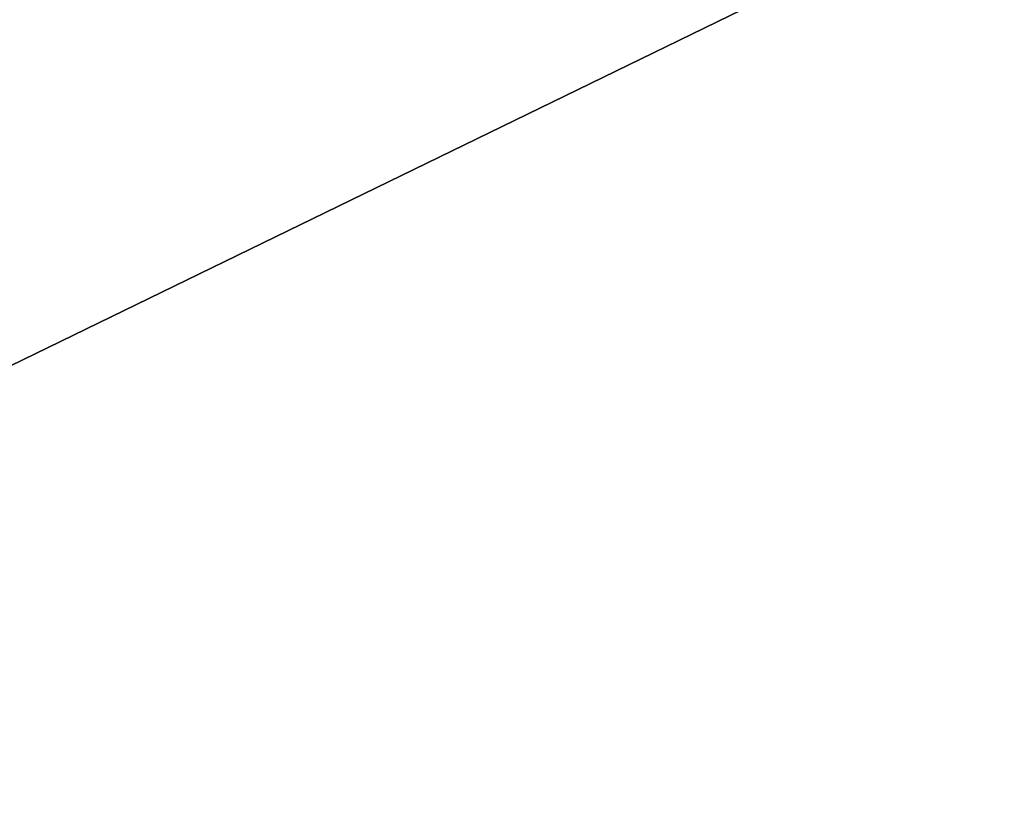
# Model space of a CAD drawing. Extents: x -250 to 250, y -697 to 625.
# Tile 660 of 1056: x -153.438 to -153.037, y 546.647 to 546.965. Entities that reach past the tile are written whole.
import ezdxf

# ---------------------------------------------------------------- set-up
doc = ezdxf.new("R2010")
doc.units = 0
doc.header["$LTSCALE"] = 25.405557
for name, color, linetype in [('1247', 7, 'CONTINUOUS'), ('1248', 7, 'CONTINUOUS'), ('1249', 7, 'CONTINUOUS'), ('1267', 7, 'CONTINUOUS'), ('2122', 7, 'CONTINUOUS'), ('2131', 7, 'CONTINUOUS'), ('278', 7, 'CONTINUOUS')]:
    doc.layers.add(name, color=color, linetype=linetype)

msp = doc.modelspace()

# ---------------------------------------------------------------- linework, layer by layer
at = {"layer": '1247', "color": 7, "linetype": 'CONTINUOUS'}
for points in [[(-150, 549.4, 68.65), (-157.82212, 545.96474, 68.65), (-150, 547.85832, 68.65), (-150, 549.4, 68.65)], [(-150, 547.85832, 68.65), (-157.82212, 545.96474, 68.65), (-157.89246, 543.83417, 68.65), (-150, 547.85832, 68.65)]]:
    msp.add_3dface(points, dxfattribs=at)
at = {"layer": '1248', "color": 7, "linetype": 'CONTINUOUS'}
msp.add_3dface([(-157.80117, 544.70147, 15.65), (-150, 548.5, 15.65), (-150, 545.6, 15.65), (-157.80117, 544.70147, 15.65)], dxfattribs=at)
at = {"layer": '1249', "color": 7, "linetype": 'CONTINUOUS'}
msp.add_3dface([(-157.89143, 546.03703, 68.55), (-150, 549.5, 68.55), (-155.14908, 548.09874, 51.65), (-157.89143, 546.03703, 68.55)], dxfattribs=at)
at = {"layer": '1267', "color": 7, "linetype": 'CONTINUOUS'}
for points in [[(-157.80117, 544.70147, 15.65), (-154.96325, 548.20126, 16.65), (-150, 549.5, 16.65), (-157.80117, 544.70147, 15.65)], [(-157.80117, 544.70147, 15.65), (-150, 549.5, 16.65), (-150, 549.20711, 15.94289), (-157.80117, 544.70147, 15.65)], [(-150, 548.5, 15.65), (-157.80117, 544.70147, 15.65), (-150, 549.20711, 15.94289), (-150, 548.5, 15.65)]]:
    msp.add_3dface(points, dxfattribs=at)
at = {"layer": '2122', "color": 7, "linetype": 'CONTINUOUS'}
for points in [[(-150, 549.5, 68.55), (-157.89143, 546.03703, 68.55), (-150, 549.47071, 68.62071), (-150, 549.5, 68.55)], [(-157.89143, 546.03703, 68.55), (-150, 549.4, 68.65), (-150, 549.47071, 68.62071), (-157.89143, 546.03703, 68.55)], [(-157.82212, 545.96474, 68.65), (-150, 549.4, 68.65), (-157.89143, 546.03703, 68.55), (-157.82212, 545.96474, 68.65)]]:
    msp.add_3dface(points, dxfattribs=at)
at = {"layer": '2131', "color": 7, "linetype": 'CONTINUOUS'}
msp.add_3dface([(-150, 547.85832, 68.65), (-157.89246, 543.83417, 68.65), (-150, 546.63358, 68.62499), (-150, 547.85832, 68.65)], dxfattribs=at)
at = {"layer": '278', "color": 7, "linetype": 'CONTINUOUS'}
for points in [[(210, 550, -11), (210, 543.53436, -8.89919), (-210, 550, -11), (210, 550, -11)], [(-210, 550, -11), (210, 543.53436, -8.89919), (-210, 543.53436, -8.89919), (-210, 550, -11)], [(210, 543.53436, 8.89919), (210, 550, 11), (-210, 543.53436, 8.89919), (210, 543.53436, 8.89919)], [(210, 550, 11), (-210, 550, 11), (-210, 543.53436, 8.89919), (210, 550, 11)]]:
    msp.add_3dface(points, dxfattribs=at)

doc.saveas('drawing.dxf')
